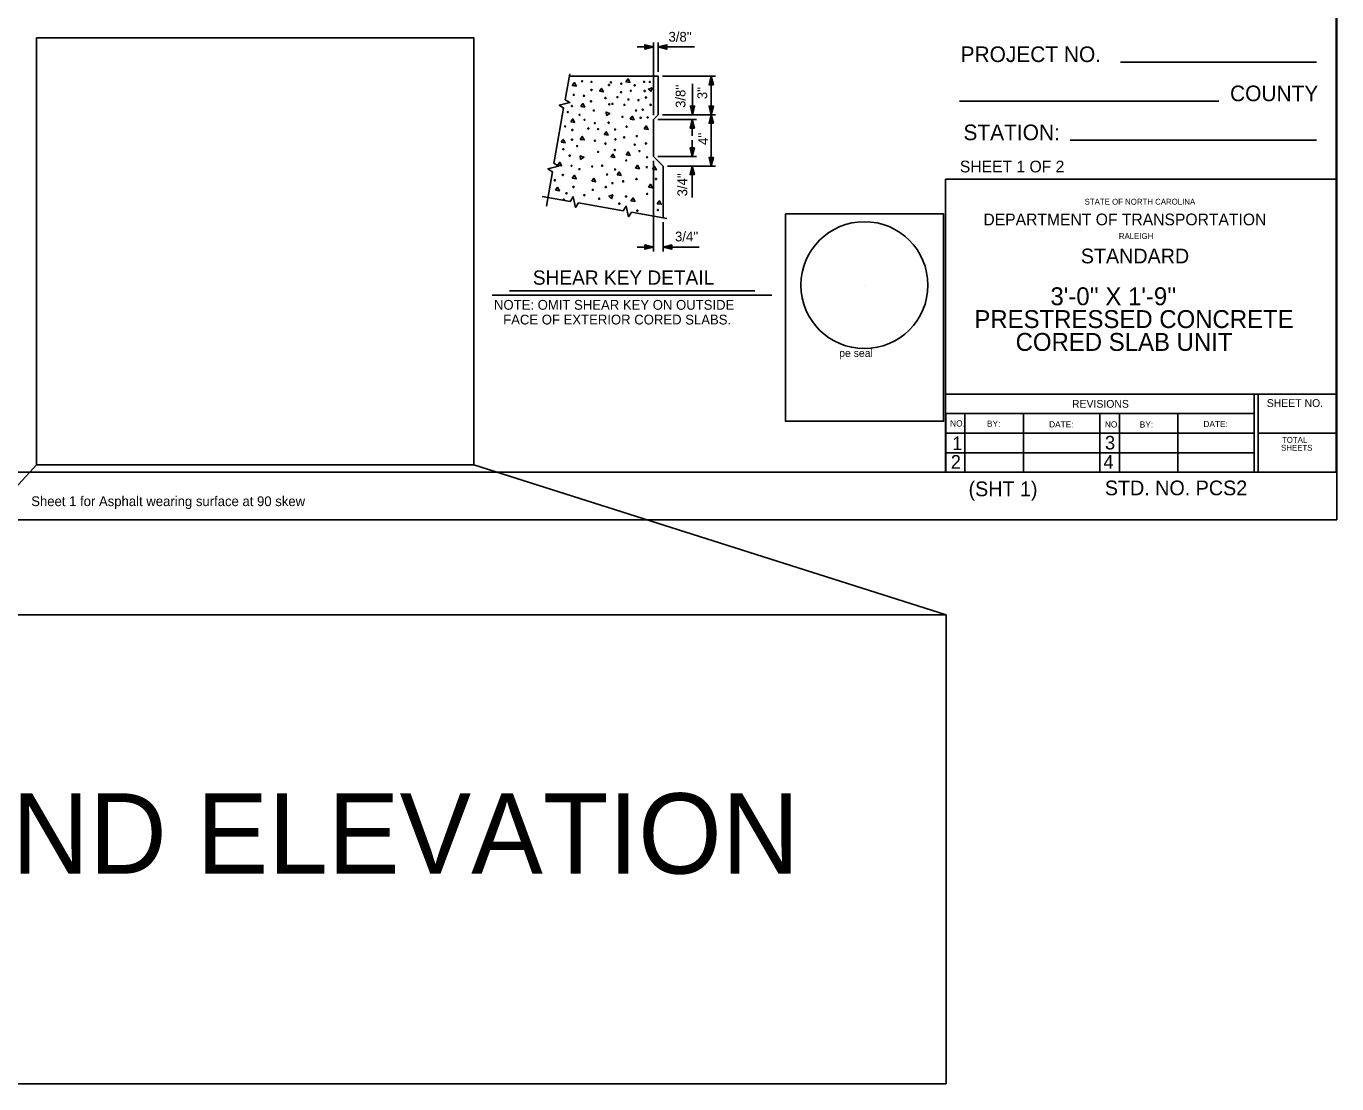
# Model space of a CAD drawing. Extents: x -408 to -23, y -15 to 117.
# Drawn here: x -349.43 to -330.3, y 4.48 to 19.91 of the extents above; entities that cross this region are included whole.
import ezdxf

# ---------------------------------------------------------------- set-up
doc = ezdxf.new("R2010")
doc.units = 0
for name, color, linetype in [('Dimension Lines', 7, 'Continuous'), ('Plan Sheet', 7, 'Continuous'), ('Plot Shape', 7, 'Continuous'), ('Sup Concrete Girder Lines', 7, 'Continuous'), ('Text', 7, 'Continuous'), ('User Information Notes', 7, 'Continuous'), ('User Information Notes CELL', 7, 'Continuous')]:
    doc.layers.add(name, color=color, linetype=linetype)

msp = doc.modelspace()

# ---------------------------------------------------------------- linework, layer by layer
at = {"layer": 'Dimension Lines'}
for p, q in [((-340.274, 19.613), (-340.512, 19.613)), ((-340.274, 18.616), (-340.274, 19.676)), ((-340.203, 19.249), (-340.203, 19.676)), ((-340.203, 19.613), (-339.676, 19.613)), ((-340.141, 19.186), (-339.368, 19.186)), ((-339.431, 19.186), (-339.431, 17.874)), ((-339.704, 18.624), (-339.704, 19.075)), ((-340.211, 18.553), (-339.645, 18.553)), ((-340.141, 18.624), (-339.368, 18.624)), ((-339.707, 18.315), (-339.707, 18.553)), ((-339.707, 18.014), (-339.707, 18.253)), ((-340.211, 18.014), (-339.648, 18.014)), ((-340.273, 16.629), (-340.273, 17.952)), ((-340.07, 17.874), (-339.368, 17.874)), ((-339.707, 17.415), (-339.707, 17.874)), ((-340.133, 16.629), (-340.133, 17.056)), ((-340.273, 16.692), (-340.511, 16.692)), ((-340.133, 16.692), (-339.605, 16.692))]:
    msp.add_line(p, q, dxfattribs=at)
for points in [[(-340.399, 19.613), (-340.399, 19.62), (-340.274, 19.613), (-340.399, 19.626), (-340.399, 19.632), (-340.274, 19.613), (-340.399, 19.638), (-340.399, 19.645), (-340.274, 19.613), (-340.399, 19.582), (-340.399, 19.588), (-340.274, 19.613), (-340.399, 19.595), (-340.399, 19.601), (-340.274, 19.613), (-340.399, 19.607), (-340.399, 19.645), (-340.399, 19.582), (-340.274, 19.613), (-340.399, 19.645)], [(-340.078, 19.613), (-340.078, 19.607), (-340.203, 19.613), (-340.078, 19.601), (-340.078, 19.595), (-340.203, 19.613), (-340.078, 19.588), (-340.078, 19.582), (-340.203, 19.613), (-340.078, 19.645), (-340.078, 19.638), (-340.203, 19.613), (-340.078, 19.632), (-340.078, 19.626), (-340.203, 19.613), (-340.078, 19.62), (-340.078, 19.582), (-340.078, 19.645), (-340.203, 19.613), (-340.078, 19.582)], [(-339.431, 19.061), (-339.437, 19.061), (-339.431, 19.186), (-339.443, 19.061), (-339.45, 19.061), (-339.431, 19.186), (-339.456, 19.061), (-339.462, 19.061), (-339.431, 19.186), (-339.4, 19.061), (-339.406, 19.061), (-339.431, 19.186), (-339.412, 19.061), (-339.418, 19.061), (-339.431, 19.186), (-339.425, 19.061), (-339.462, 19.061), (-339.4, 19.061), (-339.431, 19.186), (-339.462, 19.061)], [(-339.704, 18.749), (-339.698, 18.749), (-339.704, 18.624), (-339.691, 18.749), (-339.685, 18.749), (-339.704, 18.624), (-339.679, 18.749), (-339.673, 18.749), (-339.704, 18.624), (-339.735, 18.749), (-339.729, 18.749), (-339.704, 18.624), (-339.723, 18.749), (-339.716, 18.749), (-339.704, 18.624), (-339.71, 18.749), (-339.673, 18.749), (-339.735, 18.749), (-339.704, 18.624), (-339.673, 18.749)], [(-339.431, 18.749), (-339.425, 18.749), (-339.431, 18.624), (-339.418, 18.749), (-339.412, 18.749), (-339.431, 18.624), (-339.406, 18.749), (-339.4, 18.749), (-339.431, 18.624), (-339.462, 18.749), (-339.456, 18.749), (-339.431, 18.624), (-339.45, 18.749), (-339.443, 18.749), (-339.431, 18.624), (-339.437, 18.749), (-339.4, 18.749), (-339.462, 18.749), (-339.431, 18.624), (-339.4, 18.749)], [(-339.707, 18.428), (-339.714, 18.428), (-339.707, 18.553), (-339.72, 18.428), (-339.726, 18.428), (-339.707, 18.553), (-339.732, 18.428), (-339.739, 18.428), (-339.707, 18.553), (-339.676, 18.428), (-339.682, 18.428), (-339.707, 18.553), (-339.689, 18.428), (-339.695, 18.428), (-339.707, 18.553), (-339.701, 18.428), (-339.739, 18.428), (-339.676, 18.428), (-339.707, 18.553), (-339.739, 18.428)], [(-339.431, 18.499), (-339.437, 18.499), (-339.431, 18.624), (-339.443, 18.499), (-339.45, 18.499), (-339.431, 18.624), (-339.456, 18.499), (-339.462, 18.499), (-339.431, 18.624), (-339.4, 18.499), (-339.406, 18.499), (-339.431, 18.624), (-339.412, 18.499), (-339.418, 18.499), (-339.431, 18.624), (-339.425, 18.499), (-339.462, 18.499), (-339.4, 18.499), (-339.431, 18.624), (-339.462, 18.499)], [(-339.707, 18.139), (-339.701, 18.139), (-339.707, 18.014), (-339.695, 18.139), (-339.689, 18.139), (-339.707, 18.014), (-339.682, 18.139), (-339.676, 18.139), (-339.707, 18.014), (-339.739, 18.139), (-339.732, 18.139), (-339.707, 18.014), (-339.726, 18.139), (-339.72, 18.139), (-339.707, 18.014), (-339.714, 18.139), (-339.676, 18.139), (-339.739, 18.139), (-339.707, 18.014), (-339.676, 18.139)], [(-339.431, 17.999), (-339.425, 17.999), (-339.431, 17.874), (-339.418, 17.999), (-339.412, 17.999), (-339.431, 17.874), (-339.406, 17.999), (-339.4, 17.999), (-339.431, 17.874), (-339.462, 17.999), (-339.456, 17.999), (-339.431, 17.874), (-339.45, 17.999), (-339.443, 17.999), (-339.431, 17.874), (-339.437, 17.999), (-339.4, 17.999), (-339.462, 17.999), (-339.431, 17.874), (-339.4, 17.999)], [(-339.707, 17.749), (-339.714, 17.749), (-339.707, 17.874), (-339.72, 17.749), (-339.726, 17.749), (-339.707, 17.874), (-339.732, 17.749), (-339.739, 17.749), (-339.707, 17.874), (-339.676, 17.749), (-339.682, 17.749), (-339.707, 17.874), (-339.689, 17.749), (-339.695, 17.749), (-339.707, 17.874), (-339.701, 17.749), (-339.739, 17.749), (-339.676, 17.749), (-339.707, 17.874), (-339.739, 17.749)], [(-340.398, 16.692), (-340.398, 16.698), (-340.273, 16.692), (-340.398, 16.704), (-340.398, 16.711), (-340.273, 16.692), (-340.398, 16.717), (-340.398, 16.723), (-340.273, 16.692), (-340.398, 16.661), (-340.398, 16.667), (-340.273, 16.692), (-340.398, 16.673), (-340.398, 16.679), (-340.273, 16.692), (-340.398, 16.686), (-340.398, 16.723), (-340.398, 16.661), (-340.273, 16.692), (-340.398, 16.723)], [(-340.008, 16.692), (-340.008, 16.686), (-340.133, 16.692), (-340.008, 16.679), (-340.008, 16.673), (-340.133, 16.692), (-340.008, 16.667), (-340.008, 16.661), (-340.133, 16.692), (-340.008, 16.723), (-340.008, 16.717), (-340.133, 16.692), (-340.008, 16.711), (-340.008, 16.704), (-340.133, 16.692), (-340.008, 16.698), (-340.008, 16.661), (-340.008, 16.723), (-340.133, 16.692), (-340.008, 16.661)]]:
    msp.add_lwpolyline(points, dxfattribs=at)
at = {"layer": 'Plan Sheet'}
for p, q in [((-330.313, 37.346), (-330.313, 13.406)), ((-330.597, 19.392), (-333.457, 19.392)), ((-332.022, 18.821), (-335.809, 18.821)), ((-330.597, 18.252), (-334.193, 18.252)), ((-330.313, 17.682), (-336.012, 17.682)), ((-336.012, 17.682), (-336.012, 13.406)), ((-336.012, 14.547), (-330.313, 14.547)), ((-331.509, 14.547), (-331.509, 13.406)), ((-331.452, 14.547), (-331.452, 13.406)), ((-336.012, 14.262), (-331.507, 14.262)), ((-336.009, 14.262), (-336.009, 13.406)), ((-335.728, 14.262), (-335.728, 13.406)), ((-334.873, 14.257), (-334.873, 13.402)), ((-333.76, 14.262), (-333.76, 13.399)), ((-333.475, 14.262), (-333.475, 13.406)), ((-332.62, 14.262), (-332.62, 13.406)), ((-336.012, 13.976), (-331.498, 13.976)), ((-331.452, 13.976), (-330.322, 13.976)), ((-336.012, 13.692), (-331.507, 13.692)), ((-366.793, 13.406), (-330.313, 13.406)), ((-330.303, 12.715), (-330.303, 12.715))]:
    msp.add_line(p, q, dxfattribs=at)
at = {"layer": 'Plot Shape'}
msp.add_lwpolyline([(-367.995, 37.795), (-330.303, 37.795), (-330.303, 12.715), (-367.995, 12.715)], close=True, dxfattribs=at)
at = {"layer": 'Sup Concrete Girder Lines'}
for points in [[(-341.717, 17.967), (-341.585, 18.72), (-341.649, 18.765), (-341.494, 18.8), (-341.563, 18.843), (-341.496, 19.221)], [(-341.502, 19.186), (-340.203, 19.186), (-340.203, 18.624), (-340.274, 18.553), (-340.273, 18.014), (-340.133, 17.874), (-340.133, 17.119)], [(-340.675, 19.104), (-340.645, 19.147), (-340.618, 19.096), (-340.675, 19.104)], [(-341.458, 19.05), (-341.428, 19.093), (-341.401, 19.042), (-341.458, 19.05)], [(-341.063, 18.965), (-341.033, 19.007), (-341.005, 18.956), (-341.063, 18.965)], [(-340.311, 18.96), (-340.348, 18.997), (-340.293, 19.015), (-340.311, 18.96)], [(-341.334, 18.744), (-341.304, 18.786), (-341.277, 18.735), (-341.334, 18.744)], [(-341.481, 18.519), (-341.452, 18.562), (-341.424, 18.511), (-341.481, 18.519)], [(-340.961, 18.611), (-340.965, 18.663), (-340.911, 18.641), (-340.961, 18.611)], [(-340.613, 18.558), (-340.583, 18.6), (-340.556, 18.549), (-340.613, 18.558)], [(-340.993, 18.333), (-340.963, 18.375), (-340.936, 18.324), (-340.993, 18.333)], [(-340.408, 18.418), (-340.378, 18.461), (-340.35, 18.41), (-340.408, 18.418)], [(-341.621, 18.221), (-341.591, 18.263), (-341.564, 18.212), (-341.621, 18.221)], [(-341.342, 18.263), (-341.312, 18.306), (-341.284, 18.255), (-341.342, 18.263)], [(-341.337, 17.972), (-341.342, 18.023), (-341.288, 18.002), (-341.337, 17.972)], [(-340.896, 18.007), (-340.866, 18.05), (-340.839, 17.999), (-340.896, 18.007)], [(-340.671, 18.038), (-340.641, 18.081), (-340.614, 18.03), (-340.671, 18.038)], [(-341.837, 17.288), (-341.748, 17.792), (-341.813, 17.836), (-341.658, 17.871), (-341.727, 17.915), (-341.717, 17.967)], [(-341.671, 17.888), (-341.641, 17.931), (-341.614, 17.88), (-341.671, 17.888)], [(-340.803, 17.748), (-340.773, 17.79), (-340.746, 17.739), (-340.803, 17.748)], [(-340.536, 17.845), (-340.506, 17.887), (-340.478, 17.836), (-340.536, 17.845)], [(-340.288, 17.827), (-340.258, 17.869), (-340.23, 17.818), (-340.288, 17.827)], [(-341.458, 17.697), (-341.428, 17.74), (-341.401, 17.689), (-341.458, 17.697)], [(-341.175, 17.655), (-341.145, 17.697), (-341.118, 17.646), (-341.175, 17.655)], [(-340.346, 17.565), (-340.316, 17.608), (-340.288, 17.557), (-340.346, 17.565)], [(-340.769, 17.231), (-341.367, 17.336), (-341.411, 17.271), (-341.446, 17.426), (-341.49, 17.358), (-341.9, 17.431)], [(-341.702, 17.523), (-341.673, 17.565), (-341.645, 17.514), (-341.702, 17.523)], [(-340.886, 17.398), (-340.923, 17.435), (-340.868, 17.453), (-340.886, 17.398)], [(-340.602, 17.368), (-340.572, 17.41), (-340.544, 17.359), (-340.602, 17.368)], [(-340.078, 17.109), (-340.594, 17.2), (-340.639, 17.135), (-340.674, 17.29), (-340.717, 17.222), (-340.769, 17.231)], [(-340.218, 17.325), (-340.188, 17.368), (-340.16, 17.317), (-340.218, 17.325)]]:
    msp.add_lwpolyline(points, dxfattribs=at)
for centre in [(-341.314, 19.112), (-341.179, 19.102), (-341.179, 18.984), (-340.923, 19.058), (-340.895, 19.097), (-340.748, 18.953), (-340.744, 19.077), (-340.605, 18.973), (-340.549, 19.052), (-340.411, 19.104), (-340.403, 18.969), (-340.326, 19.102), (-341.464, 18.751), (-341.436, 18.913), (-341.287, 18.899), (-341.185, 18.818), (-340.973, 18.868), (-340.919, 18.775), (-340.872, 18.783), (-340.8, 18.879), (-340.698, 18.767), (-340.638, 18.846), (-340.493, 18.835), (-340.382, 18.874), (-340.314, 18.767), (-341.524, 18.662), (-341.352, 18.622), (-341.279, 18.55), (-341.144, 18.686), (-340.725, 18.593), (-340.527, 18.686), (-340.46, 18.578), (-340.43, 18.697), (-340.359, 18.584), (-341.562, 18.453), (-341.458, 18.4), (-341.225, 18.422), (-341.128, 18.501), (-341.082, 18.414), (-340.927, 18.507), (-340.834, 18.407), (-340.666, 18.45), (-341.462, 18.259), (-341.388, 18.166), (-341.128, 18.245), (-340.973, 18.201), (-340.829, 18.265), (-340.702, 18.294), (-340.547, 18.186), (-340.516, 18.31), (-340.382, 18.204), (-341.59, 18.12), (-341.497, 18.026), (-341.082, 18.081), (-340.838, 18.108), (-340.477, 18.093), (-340.365, 18.003), (-341.469, 17.879), (-341.353, 17.829), (-341.167, 17.868), (-341.022, 17.881), (-340.834, 17.825), (-340.671, 17.957), (-340.371, 17.859), (-341.714, 17.666), (-341.597, 17.744), (-340.95, 17.752), (-340.872, 17.624), (-340.716, 17.652), (-340.521, 17.686), (-340.237, 17.686), (-341.543, 17.476), (-341.44, 17.568), (-341.283, 17.449), (-341.159, 17.527), (-341.066, 17.399), (-340.969, 17.569), (-340.675, 17.43), (-340.365, 17.468), (-341.581, 17.385), (-340.772, 17.325), (-340.51, 17.223), (-340.209, 17.234)]:
    msp.add_circle(centre, 0.0082, dxfattribs=at)
at = {"layer": 'Text'}
for p, q in [((-338.547, 15.991), (-342.626, 15.991)), ((-338.797, 16.053), (-342.376, 16.053))]:
    msp.add_line(p, q, dxfattribs=at)
at = {"layer": 'User Information Notes'}
for p, q in [((-349.279, 13.516), (-351.298, 11.325)), ((-342.895, 13.516), (-336.005, 11.325))]:
    msp.add_line(p, q, dxfattribs=at)
for points in [[(-349.279, 19.743), (-342.895, 19.743), (-342.895, 13.516), (-349.279, 13.516)], [(-351.298, 11.325), (-336.005, 11.325), (-336.005, 4.484), (-351.298, 4.484)]]:
    msp.add_lwpolyline(points, close=True, dxfattribs=at)
at = {"layer": 'User Information Notes CELL'}
msp.add_line((-337.195, 16.137), (-337.195, 16.137), dxfattribs=at)
msp.add_lwpolyline([(-338.349, 17.177), (-336.041, 17.177), (-336.041, 14.15), (-338.349, 14.15)], close=True, dxfattribs=at)
msp.add_circle((-337.195, 16.137), 0.926, dxfattribs=at)

# ---------------------------------------------------------------- texts
at = {"layer": 'Plan Sheet'}
for s, height, p in [('PROJECT NO.', 0.228, (-335.792, 19.392)), ('COUNTY', 0.228, (-331.86, 18.821)), ('STATION:', 0.228, (-335.75, 18.252)), ('STATE OF NORTH CAROLINA', 0.0855, (-333.982, 17.311)), ('DEPARTMENT OF TRANSPORTATION', 0.171, (-335.459, 17.01)), ('RALEIGH', 0.0855, (-333.483, 16.81)), ('REVISIONS', 0.114, (-334.166, 14.348)), ('SHEET NO.', 0.114, (-331.324, 14.359)), ('NO.', 0.0908, (-335.945, 14.074)), ('BY:', 0.0908, (-335.407, 14.07)), ('DATE:', 0.0908, (-332.249, 14.065)), ('DATE:', 0.0908, (-334.501, 14.06)), ('NO.', 0.0908, (-333.687, 14.06)), ('BY:', 0.0908, (-333.178, 14.059)), ('1', 0.199, (-335.915, 13.73)), ('3', 0.199, (-333.685, 13.739)), ('SHEETS', 0.0855, (-331.115, 13.721)), ('TOTAL', 0.0855, (-331.102, 13.836)), ('2', 0.199, (-335.935, 13.459)), ('4', 0.199, (-333.707, 13.459))]:
    msp.add_text(s, height=height, dxfattribs=at).set_placement(p)
at = {"layer": 'Text'}
for s, height, p in [("3/8''", 0.143, (-340.054, 19.689)), ('SHEET 1 OF 2', 0.17099, (-335.803, 17.782)), ("3/4''", 0.143, (-339.959, 16.775)), ('STANDARD', 0.215, (-334.038, 16.455)), ('SHEAR KEY DETAIL', 0.20828, (-342.034, 16.143)), ("3'-0'' X 1'-9''", 0.26125, (-334.481, 15.844)), ('NOTE: OMIT SHEAR KEY ON OUTSIDE ', 0.14302, (-342.601, 15.778)), ('FACE OF EXTERIOR CORED SLABS.', 0.14302, (-342.467, 15.563)), ('PRESTRESSED CONCRETE', 0.26125, (-335.591, 15.511)), ('CORED SLAB UNIT', 0.26125, (-334.989, 15.178)), ('(SHT 1)', 0.215, (-335.676, 13.057)), ('STD. NO. PCS2', 0.215, (-333.687, 13.071))]:
    msp.add_text(s, height=height, dxfattribs=at).set_placement(p)
for s, p in [("3/8''", (-339.807, 18.723)), ("3''", (-339.49, 18.85)), ("4''", (-339.477, 18.182)), ("3/4''", (-339.781, 17.432))]:
    msp.add_text(s, height=0.143, rotation=90, dxfattribs=at).set_placement(p)
at = {"layer": 'User Information Notes'}
for s, height, p in [('Sheet 1 for Asphalt wearing surface at 90 skew', 0.143, (-349.354, 12.913)), ('END ELEVATION', 1.17169, (-350.684, 7.551))]:
    msp.add_text(s, height=height, dxfattribs=at).set_placement(p)
at = {"layer": 'User Information Notes CELL'}
msp.add_text('pe seal', height=0.114, dxfattribs=at).set_placement((-337.564, 15.089))

doc.saveas('drawing.dxf')
